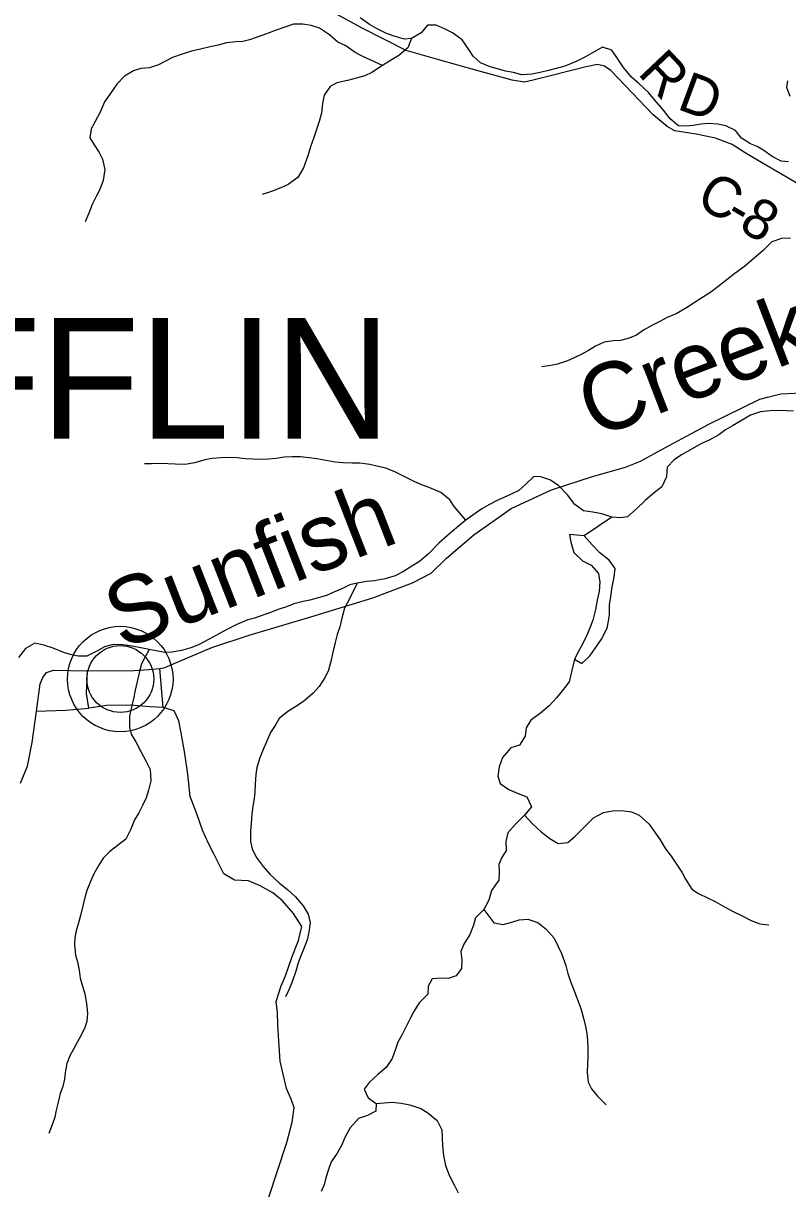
# Model space of a CAD drawing. Extents: x 1578669 to 1989827, y 208020 to 553079.
# Drawn here: x 1740862 to 1746556, y 393294 to 401974 of the extents above; entities that cross this region are included whole.
import ezdxf

# ---------------------------------------------------------------- set-up
doc = ezdxf.new("R2010")
doc.units = 0
for name, color, linetype in [('GM_X_County_Road', 7, 'Continuous'), ('GM_X_County_Road_Text', 7, 'Continuous'), ('GM_X_Minor_Lake', 7, 'Continuous'), ('GM_X_Minor_River', 7, 'Continuous'), ('GM_X_Minor_River_Text', 7, 'Continuous'), ('GM_X_State_Route', 7, 'Continuous'), ('GM_X_Township_Road', 7, 'Continuous'), ('GM_X_Township_ROW', 7, 'Continuous'), ('GM_X_Township_Subdivision', 7, 'Continuous'), ('GM_X_Township_Text', 7, 'Continuous'), ('GM_X_Unincorporated', 7, 'Continuous'), ('GM_X_Unincorporated_Location', 7, 'Continuous')]:
    doc.layers.add(name, color=color, linetype=linetype)

msp = doc.modelspace()

# ---------------------------------------------------------------- linework, layer by layer
at = {"layer": 'GM_X_County_Road'}
msp.add_lwpolyline([(1746721.4, 400725), (1746259.2, 400997.3), (1746143.2, 401071.3), (1746019.2, 401117.3), (1745875.2, 401147.3), (1745715.2, 401173.2), (1745657.2, 401205.2), (1745555.2, 401293.4), (1745238.9, 401621.8), (1745190.9, 401653.9), (1745138.9, 401667.8), (1745054.9, 401649.8), (1744661.2, 401549.2), (1744595.2, 401535.1), (1744503.2, 401551.1), (1744241.2, 401623), (1743957.2, 401703), (1743713.2, 401770.9), (1743387.1, 401937), (1743145.1, 402069.1)], dxfattribs=at)
at = {"layer": 'GM_X_Minor_Lake'}
for points in [[(1744932, 398166.3), (1744940.1, 398108.2), (1744962.4, 398032.1), (1745028.6, 397970.2), (1745092.8, 397938.3), (1745147.1, 397876.3), (1745157.2, 397812.2), (1745151.4, 397744), (1745137.5, 397677.8), (1745123.7, 397607.7), (1745103.8, 397529.4), (1745085.9, 397475.3), (1745060, 397417.1), (1745032.1, 397358.9), (1745004.2, 397308.7), (1744968.3, 397238.4), (1745022.5, 397206.5), (1745084.5, 397264.8), (1745120.4, 397315), (1745168.3, 397387.3), (1745210.2, 397467.6), (1745222.1, 397519.8), (1745230, 397569.9), (1745227.8, 397642), (1745237.6, 397704.2), (1745247.5, 397776.4), (1745263.3, 397848.6), (1745271.2, 397912.8), (1745227, 397974.8), (1745156.7, 398028.7), (1745100.5, 398090.6), (1745040.2, 398156.6)], [(1745040.2, 398156.6), (1744932, 398166.3)]]:
    msp.add_lwpolyline(points, dxfattribs=at)
at = {"layer": 'GM_X_Minor_River'}
for points in [[(1746562, 400941.1), (1746507.9, 400947), (1746441.7, 400982.9), (1746379.4, 401026.8), (1746329.3, 401056.7), (1746279.1, 401076.6), (1746212.9, 401118.5), (1746166.7, 401174.5), (1746094.5, 401210.3), (1746036.4, 401222.2), (1745964.2, 401228), (1745912.2, 401223.8), (1745852.1, 401213.6), (1745802, 401207.5), (1745743.9, 401211.3), (1745681.7, 401261.2), (1745631.4, 401327.2), (1745567.1, 401401.2), (1745518.9, 401459.2), (1745446.6, 401525.1), (1745392.4, 401573), (1745332.1, 401645), (1745287.9, 401711), (1745245.7, 401775), (1745177.5, 401796.9), (1745097.5, 401752.6), (1745045.5, 401722.3), (1744979.4, 401690.1), (1744895.4, 401655.7), (1744831.3, 401637.5), (1744773.2, 401623.3), (1744711.2, 401607.1), (1744651.1, 401594.9), (1744575, 401590.6), (1744512.8, 401606.5), (1744454.7, 401618.3), (1744394.6, 401634.2), (1744340.4, 401650.1), (1744268.2, 401679.9), (1744212, 401729.8), (1744179.8, 401779.9), (1744131.6, 401851.9), (1744059.3, 401903.8), (1744005.2, 401929.7), (1743937, 401959.5), (1743872.9, 401959.3), (1743824.9, 401903.1), (1743754.9, 401860.8), (1743702.8, 401854.6), (1743632.6, 401876.4), (1743566.5, 401898.3), (1743492.3, 401934.1), (1743440.1, 401966.1), (1743371.9, 402014)], [(1743537, 401659.7), (1743386.6, 401729.4), (1743334.4, 401757.3), (1743264.2, 401805.2), (1743206, 401833.1), (1743141.8, 401887), (1743069.5, 401936.9), (1743005.4, 401956.7), (1742943.2, 401968.6), (1742875.1, 401966.4), (1742809.1, 401946.1), (1742745, 401923.9), (1742672.9, 401895.6), (1742604.9, 401871.3), (1742546.8, 401851.1), (1742496.8, 401838.9), (1742444.7, 401834.8), (1742374.6, 401828.5), (1742314.5, 401812.3), (1742254.5, 401798.1), (1742192.4, 401783.9), (1742114.3, 401765.6), (1742046.2, 401743.4), (1741972.2, 401719.1), (1741922.1, 401692.9), (1741870.1, 401664.7), (1741802.1, 401642.4), (1741738, 401636.2), (1741681.9, 401620), (1741615.9, 401579.7), (1741559.9, 401519.4), (1741504, 401441.1), (1741466.1, 401388.8), (1741436.2, 401316.6), (1741394.3, 401238.3), (1741368.4, 401188.1), (1741356.6, 401121.9), (1741390.7, 401069.9), (1741427, 401011.9), (1741451.1, 400961.9), (1741469.3, 400883.8), (1741457.5, 400803.5), (1741431.6, 400737.3), (1741403.7, 400685.1), (1741375.8, 400624.9), (1741349.9, 400560.7), (1741324, 400494.5)], [(1743754.9, 401860.8), (1743727, 401790.5), (1743659, 401734.2), (1743609, 401704), (1743537, 401659.7), (1743459, 401607.3), (1743405, 401583.1), (1743350.9, 401568.9), (1743276.8, 401548.7), (1743196.7, 401530.4), (1743146.7, 401504.2), (1743102.8, 401439.9), (1743090.9, 401377.7), (1743083.1, 401303.5), (1743067.2, 401241.4), (1743049.3, 401191.2), (1743027.4, 401123), (1743001.6, 401054.8), (1742981.7, 400986.5), (1742949.9, 400898.3), (1742906, 400826), (1742834, 400773.6), (1742779.9, 400749.4), (1742709.9, 400721.2), (1742641.8, 400698.9)], [(1746574.8, 401428.2), (1746550.6, 401496.3), (1746556.5, 401546.5)], [(1746577.4, 400374), (1746509.3, 400371.8), (1746439.2, 400347.5), (1746375.3, 400283.2), (1746235.3, 400162.5), (1746163.3, 400110.1), (1746105.3, 400065.9), (1746035.3, 400011.6), (1745983.3, 399971.3), (1745929.3, 399937.1), (1745875.3, 399900.8), (1745803.3, 399854.5), (1745725.3, 399810.2), (1745657.3, 399781.9), (1745603.2, 399751.7), (1745549.2, 399725.5), (1745483.2, 399687.2), (1745429.2, 399651), (1745375.1, 399628.8), (1745311.1, 399612.5), (1745259, 399608.4), (1745188.9, 399598.1), (1745124.9, 399569.9), (1745072.9, 399537.7), (1745022.8, 399509.5), (1744966.8, 399481.2), (1744914.8, 399459), (1744840.7, 399434.8), (1744790.7, 399424.6), (1744724.6, 399414.4)], [(1746598.6, 399085.2), (1746548.5, 399087.1), (1746496.4, 399088.9), (1746424.3, 399088.7), (1746354.2, 399080.5), (1746280.1, 399056.2), (1746216.1, 399017.9), (1746144.1, 398975.6), (1746094.1, 398945.4), (1746042.1, 398909.2), (1745970, 398868.9), (1745910, 398840.6), (1745844, 398804.4), (1745766, 398760), (1745709.9, 398723.8), (1745658, 398667.5), (1745652.2, 398595.3), (1745618.3, 398521.1), (1745550.3, 398466.8), (1745494.3, 398418.5), (1745430.4, 398358.2), (1745362.4, 398297.8), (1745312.3, 398289.7), (1745246.2, 398295.5), (1745172, 398319.3), (1745103.9, 398333.2), (1745035.7, 398343), (1744969.5, 398390.9), (1744915.2, 398462.9), (1744848.9, 398530.8), (1744784.7, 398574.7), (1744716.6, 398596.6), (1744664.5, 398598.4), (1744606.5, 398542.1), (1744554.5, 398493.9), (1744492.5, 398463.6), (1744440.5, 398441.4), (1744386.4, 398417.2), (1744334.4, 398391), (1744278.4, 398356.7), (1744210.4, 398310.4), (1744158.4, 398272.2), (1744088.4, 398215.9), (1744018.4, 398155.5), (1743958.5, 398101.2), (1743882.5, 398024.8), (1743812.6, 397964.5), (1743756.5, 397930.3), (1743694.5, 397890), (1743632.5, 397859.8)], [(1744158.4, 398272.2), (1744072, 398374.2), (1744039.8, 398424.2), (1743971.6, 398478.1), (1743903.4, 398510), (1743819.1, 398541.8), (1743769, 398563.7), (1743708.8, 398593.5), (1743630.6, 398633.4), (1743562.4, 398661.3), (1743504.3, 398673.1), (1743444.1, 398687), (1743368, 398696.8), (1743311.9, 398696.6), (1743245.8, 398700.4), (1743185.7, 398704.2), (1743129.5, 398714.1), (1743047.4, 398729.9), (1742991.2, 398737.7), (1742927.1, 398745.5), (1742867, 398745.4), (1742804.9, 398741.2), (1742746.8, 398733), (1742688.7, 398726.8), (1742636.7, 398724.6), (1742572.5, 398726.4), (1742516.4, 398730.3), (1742456.3, 398738.1), (1742388.2, 398739.9), (1742336.1, 398737.8), (1742266, 398731.5), (1742215.9, 398723.3), (1742137.9, 398699.1), (1742069.8, 398688.8), (1741993.6, 398690.6), (1741939.5, 398692.5), (1741869.4, 398694.2), (1741817.3, 398692.1), (1741765.2, 398691.9)], [(1745246.2, 398295.5), (1745040.2, 398156.6)], [(1743632.5, 397859.8), (1743558.4, 397835.5), (1743476.3, 397821.2), (1743422.2, 397817), (1743348.1, 397804.8), (1743294.1, 397790.6), (1743234.1, 397762.3), (1743174, 397736.1), (1743120, 397711.9), (1743057.9, 397693.7), (1742995.9, 397677.5), (1742945.8, 397667.3), (1742877.7, 397649), (1742823.7, 397626.8), (1742767.6, 397610.6), (1742703.6, 397584.4), (1742583.5, 397543.9), (1742533.4, 397529.8), (1742457.4, 397499.5), (1742379.3, 397459.1), (1742301.3, 397416.8), (1742247.3, 397386.6), (1742167.2, 397344.3), (1742109.2, 397322), (1742041.1, 397301.8), (1741969, 397289.5), (1741917, 397287.4), (1741852.8, 397299.2), (1741798.7, 397309.1), (1741724.5, 397324.9), (1741658.4, 397336.7), (1741604.3, 397344.6), (1741532.1, 397346.3), (1741466.1, 397330.1), (1741410, 397297.9), (1741336, 397259.6), (1741269.9, 397259.4), (1741211.8, 397273.2), (1741157.6, 397291.1), (1741085.4, 397318.9), (1741015.2, 397342.8), (1740949.1, 397356.6), (1740879.1, 397316.3), (1740825.1, 397250)], [(1743348.1, 397804.8), (1743290.4, 397682.3), (1743254.4, 397618.1), (1743234.6, 397543.9), (1743218.7, 397479.7), (1743200.8, 397421.5), (1743185, 397361.3), (1743167.1, 397289.1), (1743155.2, 397231), (1743135.4, 397154.8), (1743111.5, 397104.6), (1743065.6, 397034.3), (1743021.6, 396984.1), (1742949.6, 396921.7), (1742885.6, 396881.4), (1742831.6, 396847.2), (1742767.6, 396794.9), (1742737.7, 396744.7), (1742703.8, 396690.5), (1742673.9, 396622.3), (1742648, 396564.1), (1742624.1, 396501.9), (1742602.2, 396431.6), (1742594.4, 396379.5), (1742588.5, 396307.3), (1742586.7, 396249.2), (1742580.8, 396197.1), (1742572.9, 396143), (1742565, 396084.8), (1742559.2, 396014.6), (1742553.3, 395958.5), (1742553.5, 395880.3), (1742565.7, 395824.3), (1742595.9, 395764.2), (1742648.1, 395694.2), (1742698.4, 395636.3), (1742770.7, 395568.3), (1742828.9, 395522.4), (1742889.1, 395466.5), (1742947.4, 395400.5), (1742983.6, 395338.5), (1742997.8, 395274.4), (1742989.9, 395204.2), (1742976.1, 395148.1), (1742952.2, 395081.9), (1742930.3, 395027.7), (1742910.4, 394975.5), (1742892.5, 394913.3), (1742866.6, 394843.1), (1742842.7, 394778.9), (1742814.8, 394722.7)], [(1741798.7, 397309.1), (1741742.9, 397202.7), (1741727, 397146.5), (1741709.1, 397072.3), (1741695.3, 397006.1), (1741683.4, 396942), (1741667.5, 396881.8), (1741653.7, 396813.6), (1741651.9, 396731.4), (1741666, 396679.3), (1741700.2, 396621.3), (1741738.5, 396549.3), (1741774.7, 396481.3), (1741806.9, 396415.2), (1741811.1, 396331), (1741795.3, 396262.9), (1741777.4, 396204.7), (1741749.5, 396148.5), (1741721.5, 396094.3), (1741689.6, 396040.1), (1741659.8, 395967.8), (1741625.9, 395897.6), (1741571.9, 395855.3), (1741505.9, 395805), (1741457.9, 395754.8), (1741424, 395704.6), (1741388.1, 395638.3), (1741362.2, 395582.1), (1741336.3, 395515.9), (1741320.4, 395463.8), (1741306.5, 395401.6), (1741288.7, 395329.4), (1741272.8, 395275.2), (1741254.9, 395215), (1741245, 395164.9), (1741243.2, 395110.8), (1741251.4, 395032.7), (1741265.5, 394982.6), (1741277.7, 394920.5), (1741285.8, 394862.4), (1741304, 394802.3), (1741320.2, 394746.3), (1741332.4, 394674.2), (1741340.6, 394602), (1741334.7, 394539.9), (1741318.8, 394487.8), (1741280.9, 394415.5), (1741237.1, 394333.2), (1741209.1, 394283), (1741187.2, 394226.8), (1741173.4, 394158.6), (1741169.5, 394108.5), (1741157.6, 394054.4), (1741137.7, 394002.2), (1741121.9, 393938), (1741108, 393877.9), (1741098.1, 393825.8), (1741078.2, 393769.6), (1741052.3, 393705.4)], [(1744968.3, 397238.4), (1744928.7, 397069.9), (1744878.7, 397005.6), (1744832.8, 396949.4), (1744778.9, 396889.1), (1744714.9, 396836.8), (1744642.9, 396782.5), (1744609, 396726.2), (1744601.1, 396664.1), (1744557.2, 396597.8), (1744493.1, 396577.6), (1744431.2, 396505.3), (1744407.3, 396435), (1744397.5, 396366.9), (1744413.6, 396312.8), (1744479.9, 396266.9), (1744548.1, 396237), (1744612.2, 396213.2), (1744648.5, 396139.1), (1744594.5, 396074.8), (1744528.6, 396008.5), (1744470.7, 395944.2), (1744456.8, 395880), (1744459, 395811.9), (1744427, 395761.7), (1744405.1, 395709.5), (1744407.2, 395659.4), (1744403.4, 395591.2), (1744349.5, 395514.9), (1744329.6, 395442.7), (1744291.8, 395374.5), (1744229.8, 395312.2), (1744215.9, 395256), (1744188, 395187.8), (1744144.1, 395115.5), (1744122.2, 395061.3), (1744128.4, 394997.2), (1744126.6, 394935.1), (1744086.6, 394878.8), (1744026.6, 394858.6), (1743976.5, 394862.5), (1743908.4, 394856.3), (1743878.5, 394802), (1743874.6, 394741.9), (1743810.6, 394677.6), (1743770.7, 394613.3), (1743744.8, 394561.2), (1743708.9, 394490.9), (1743681, 394436.7), (1743653.1, 394384.5), (1743635.2, 394332.4), (1743609.3, 394264.2), (1743565.4, 394195.9), (1743503.4, 394145.6), (1743437.5, 394085.3), (1743401.5, 394035.1), (1743431.7, 393971), (1743489.9, 393929.1), (1743488.1, 393871), (1743426.1, 393838.7), (1743360, 393816.5), (1743296.1, 393748.2), (1743256.2, 393675.9), (1743234.3, 393621.7), (1743200.4, 393557.5), (1743154.5, 393493.2), (1743134.6, 393437.1), (1743116.7, 393374.9), (1743102.8, 393322.7), (1743080.9, 393272.6)], [(1744594.5, 396074.8), (1744654.8, 396010.9), (1744719.1, 395951), (1744785.3, 395903), (1744847.5, 395865.1), (1744917.6, 395873.4), (1744969.6, 395917.6), (1745041.5, 395988), (1745109.5, 396056.3), (1745183.5, 396096.6), (1745251.6, 396108.9), (1745321.7, 396111.1), (1745393.9, 396101.3), (1745450, 396075.4), (1745524.3, 396009.5), (1745558.5, 395959.5), (1745606.7, 395891.5), (1745645, 395825.4), (1745687.2, 395769.4), (1745727.4, 395711.4), (1745767.6, 395651.4), (1745793.8, 395599.4), (1745842, 395525.4), (1745892.2, 395493.5), (1745964.4, 395457.6), (1746016.6, 395433.7), (1746084.8, 395393.8), (1746145, 395359.9), (1746213.2, 395328.1), (1746283.4, 395292.2), (1746347.5, 395266.3), (1746415.7, 395258.5)], [(1744291.8, 395374.5), (1744368.1, 395274.5), (1744436.3, 395262.7), (1744502.4, 395278.9), (1744556.4, 395297.1), (1744620.5, 395301.3), (1744694.7, 395277.5), (1744756.9, 395227.5), (1744817.2, 395159.6), (1744847.4, 395097.5), (1744871.6, 395045.5), (1744903.8, 394955.4), (1744918, 394897.3), (1744936.2, 394845.3), (1744966.4, 394767.2), (1744984.6, 394715.2), (1745014.8, 394635.1), (1745037.1, 394553), (1745051.2, 394502.9), (1745059.4, 394448.8), (1745065.5, 394396.8), (1745067.6, 394340.6), (1745067.8, 394274.5), (1745063.9, 394224.4), (1745062.1, 394158.3), (1745070.3, 394088.1), (1745094.4, 394038.1), (1745138.6, 393984.1), (1745202.9, 393918.2)], [(1743489.9, 393929.1), (1743610.1, 393937.5), (1743676.3, 393929.7), (1743740.4, 393917.8), (1743822.6, 393890), (1743874.8, 393860.1), (1743945, 393802.2), (1743979.3, 393732.2), (1743983.4, 393674.1), (1743985.6, 393610), (1743991.8, 393541.8), (1744008, 393465.7), (1744034.2, 393395.7), (1744074.5, 393317.6), (1744100.6, 393263.6)]]:
    msp.add_lwpolyline(points, dxfattribs=at)
at = {"layer": 'GM_X_State_Route'}
msp.add_lwpolyline([(1740841.9, 396315.3), (1740892.3, 396440.7), (1740927.5, 396616.6), (1740959.4, 396849.4), (1740987.6, 397054.8), (1741008.4, 397100.5), (1741035.2, 397138.1), (1741087.6, 397155.2), (1741340.7, 397151), (1741689, 397154.5), (1741795.3, 397160.6), (1741878.5, 397167.4), (1741915.9, 397176.5), (1742002.7, 397213), (1742267.4, 397324.6), (1742545.7, 397415.9), (1743003.2, 397554.1), (1743464.8, 397694.2), (1743761.5, 397805.2), (1743899.1, 397878.9), (1744013.4, 397991.2), (1744217, 398164), (1744497.2, 398359.6), (1744796.4, 398498.6), (1745100.9, 398599.4), (1745348.7, 398667.2), (1745459.8, 398713.3), (1745642, 398812.4), (1745967.9, 398989), (1746348.1, 399174.7), (1746406.5, 399189.7), (1746505.2, 399214), (1746707.9, 399224.4)], dxfattribs=at)
at = {"layer": 'GM_X_Township_Road'}
for points in [[(1741383.1, 396877.5), (1741348.9, 396872.4), (1741332.8, 396982.6), (1741340.7, 397151)], [(1742485.1, 392604.5), (1742825.9, 393638.8), (1742863.7, 393789.2), (1742879.6, 393895.4), (1742857.6, 393959.5), (1742823.5, 394039.7), (1742775.3, 394244), (1742765.1, 394394.4), (1742759, 394514.6), (1742754.9, 394606.8), (1742744.8, 394686.9), (1742782.7, 394805.2), (1742814.6, 394879.4), (1742864.5, 395023.7), (1742912.3, 395142), (1742936.2, 395246.2), (1742874.1, 395344.4), (1742792, 395438.5), (1742722, 395496.6), (1742626, 395550.6), (1742540, 395586.6), (1742436, 395590.6), (1742356, 395638.6), (1742281.8, 395788.8), (1742241.8, 395865), (1742195.7, 395963.2), (1742153.6, 396085.4), (1742105.4, 396215.6), (1742087.3, 396382), (1742065.1, 396534.2), (1742037, 396688.5), (1742020.9, 396778.7), (1741986.8, 396852.9), (1741904.8, 396876.9), (1741804.8, 396882.8), (1741661.6, 396895.1), (1741482.9, 396892.5), (1741385, 396877.8), (1741383.1, 396877.5)]]:
    msp.add_lwpolyline(points, dxfattribs=at)
at = {"layer": 'GM_X_Township_ROW'}
msp.add_lwpolyline([(1741904.8, 396876.9), (1741878.5, 397167.4)], dxfattribs=at)
at = {"layer": 'GM_X_Township_Subdivision'}
msp.add_lwpolyline([(1740959.4, 396849.4), (1741179.9, 396858.1), (1741348.9, 396872.4)], dxfattribs=at)
at = {"layer": 'GM_X_Unincorporated'}
for radius in [392.8, 249]:
    msp.add_circle((1741584.4, 397089.7), radius, dxfattribs=at)
at = {"layer": 'GM_X_Unincorporated_Location'}
msp.add_line((1741584.4, 397089.7), (1741584.4, 397089.7), dxfattribs=at)

# ---------------------------------------------------------------- texts
at = {"layer": 'GM_X_County_Road_Text'}
for s, rotation, p in [('R', 313.42948, (1745431.1, 401598.7)), ('D', 339.72167, (1745722.8, 401339.1)), ('C', 331.14253, (1745860.1, 400621.9)), ('-', 329.69356, (1746074.2, 400504)), ('8', 329.58512, (1746180.4, 400441.9))]:
    msp.add_text(s, height=300, rotation=rotation, dxfattribs=at).set_placement(p)
at = {"layer": 'GM_X_Minor_River_Text'}
for s, rotation, p in [('Creek', 21.07066, (1745117.9, 398878.8)), ('Sunfish', 21.29927, (1741596, 397304.8))]:
    msp.add_text(s, height=500, rotation=rotation, dxfattribs=at).set_placement(p)
at = {"layer": 'GM_X_Township_Text'}
msp.add_text('MIFFLIN', height=900, rotation=0.00001, dxfattribs=at).set_placement((1738920.9, 398879.7))

doc.saveas('drawing.dxf')
